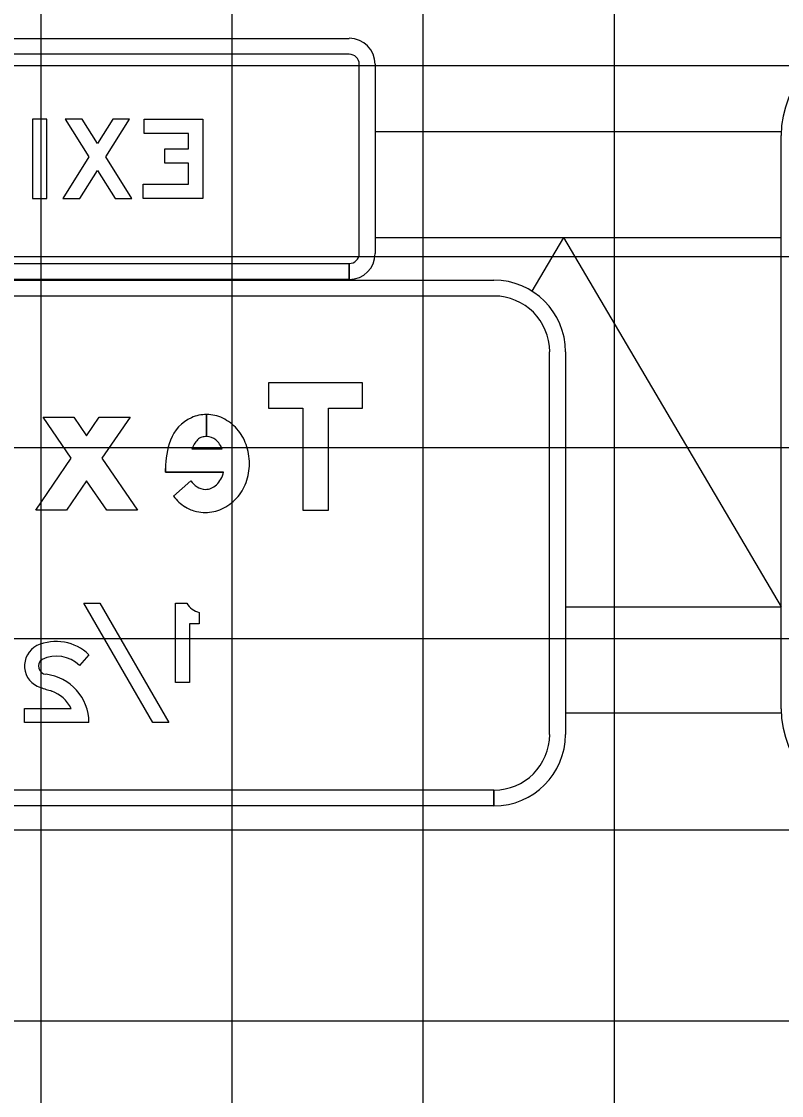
# Model space of a CAD drawing. Extents: x 1797809 to 2198143, y 249608 to 1237864.
# Drawn here: x 2197056.5 to 2197064.46, y 1237295.26 to 1237306.51 of the extents above; entities that cross this region are included whole.
import ezdxf

# ---------------------------------------------------------------- set-up
doc = ezdxf.new("R2010")
doc.units = 0
for name, color, linetype in [('GSBWFILL', 7, 'Continuous'), ('GSCOLORFILL', 7, 'Continuous'), ('GSDIMS', 7, 'Continuous'), ('GSOUTLINE', 7, 'Continuous'), ('GSSHT', 7, 'Continuous')]:
    doc.layers.add(name, color=color, linetype=linetype)

msp = doc.modelspace()

# ---------------------------------------------------------------- linework, layer by layer
at = {"layer": 'GSBWFILL'}
for p, q in [((2197058.438, 1237302.391), (2197058.438, 1237302.161)), ((2197058.438, 1237302.161), (2197058.438, 1237302.391)), ((2197058.6, 1237302.028), (2197058.285, 1237302.028)), ((2197058.274, 1237301.698), (2197058.092, 1237301.536)), ((2197058.362, 1237300.321), (2197058.362, 1237300.2)), ((2197057.207, 1237299.878), (2197057.107, 1237299.764))]:
    msp.add_line(p, q, dxfattribs=at)
for points in [[(2197056.766, 1237304.651), (2197056.766, 1237305.483), (2197056.616, 1237305.483), (2197056.616, 1237304.651)], [(2197057.11, 1237304.651), (2197057.295, 1237304.946), (2197057.48, 1237304.651), (2197057.657, 1237304.651), (2197057.383, 1237305.087), (2197057.632, 1237305.483), (2197057.455, 1237305.483), (2197057.295, 1237305.228), (2197057.135, 1237305.483), (2197056.958, 1237305.483), (2197057.206, 1237305.087), (2197056.933, 1237304.651)], [(2197057.774, 1237304.801), (2197058.248, 1237304.801), (2197058.248, 1237305.024), (2197058.002, 1237305.024), (2197058.002, 1237305.174), (2197058.248, 1237305.174), (2197058.248, 1237305.333), (2197057.786, 1237305.333), (2197057.786, 1237305.483), (2197058.398, 1237305.483), (2197058.398, 1237304.651), (2197057.774, 1237304.651)], [(2197059.446, 1237301.392), (2197059.713, 1237301.392), (2197059.713, 1237302.458), (2197060.072, 1237302.458), (2197060.072, 1237302.724), (2197059.087, 1237302.724), (2197059.087, 1237302.458), (2197059.446, 1237302.458)], [(2197056.726, 1237302.364), (2197057.049, 1237302.364), (2197057.182, 1237302.17), (2197057.315, 1237302.364), (2197057.638, 1237302.364), (2197057.343, 1237301.934), (2197057.715, 1237301.392), (2197057.392, 1237301.392), (2197057.182, 1237301.699), (2197056.972, 1237301.392), (2197056.649, 1237301.392), (2197057.02, 1237301.934)], [(2197058.043, 1237299.169), (2197057.875, 1237299.169), (2197057.154, 1237300.418), (2197057.322, 1237300.418)]]:
    msp.add_lwpolyline(points, close=True, dxfattribs=at)
for points in [[(2197058.008, 1237301.826), (2197058.008, 1237301.788), (2197058.616, 1237301.788)], [(2197058.362, 1237300.2), (2197058.258, 1237300.2), (2197058.258, 1237299.586), (2197058.112, 1237299.586), (2197058.112, 1237300.418), (2197058.232, 1237300.418)], [(2197057.207, 1237299.169), (2197056.533, 1237299.169), (2197056.533, 1237299.315), (2197057.02, 1237299.315)]]:
    msp.add_lwpolyline(points, dxfattribs=at)
for centre, radius, start, end in [((2197058.448, 1237301.981), 0.413, 114.1531, 160.0099), ((2197058.438, 1237301.997), 0.395, 90.0097, 113.7587), ((2197058.438, 1237301.997), 0.395, 64.6776, 90), ((2197058.411, 1237301.939), 0.458, 41.1985, 64.6776), ((2197058.369, 1237301.902), 0.514, 19.9305, 41.1985), ((2197058.874, 1237301.826), 0.866, 160.0099, 180), ((2197058.536, 1237301.946), 0.264, 136.6694, 161.9344), ((2197058.416, 1237302.058), 0.0999, 105.7659, 136.6694), ((2197058.438, 1237301.982), 0.179, 90.0213, 105.7659), ((2197058.438, 1237302.007), 0.154, 50.7914, 90), ((2197058.4, 1237301.967), 0.209, 16.9223, 49.7132), ((2197058.302, 1237301.878), 0.585, 0, 19.9305), ((2197058.36, 1237301.845), 0.262, 313.7107, 347.5533), ((2197058.32, 1237301.878), 0.567, 339.4979, 360), ((2197058.437, 1237301.798), 0.191, 211.7162, 266.1071), ((2197058.422, 1237301.781), 0.173, 270.7635, 313.4524), ((2197058.371, 1237301.859), 0.513, 317.9262, 339.4979), ((2197058.482, 1237301.842), 0.496, 218.0772, 237.409), ((2197058.403, 1237301.83), 0.469, 294.6476, 317.9262), ((2197058.413, 1237301.733), 0.366, 237.409, 257.5257), ((2197058.424, 1237301.785), 0.419, 257.5257, 270), ((2197058.424, 1237301.785), 0.419, 270, 294.6476)]:
    msp.add_arc(centre, radius, start, end, dxfattribs=at)
for centre, major_axis, start_param, end_param in [((2197058.405, 1237300.515), (0, -0.199), 5.220918, 6.063769), ((2197056.77, 1237299.761), (0, -0.238), 3.615298, 5.979701), ((2197056.864, 1237299.521), (0, -0.495), 2.376069, 3.562909), ((2197056.866, 1237299.516), (0, -0.346), 2.372201, 3.59114), ((2197056.761, 1237299.757), (0, -0.0836), 3.714865, 6.231367), ((2197056.695, 1237299.165), (0, -0.512), 1.57908, 3.020215), ((2197057.581, 1237302.135), (0, -2.746), 5.956207, 6.001324), ((2197056.688, 1237299.148), (0, -0.372), 2.035648, 2.784418)]:
    msp.add_ellipse(centre, major_axis=major_axis, ratio=0.999997, start_param=start_param, end_param=end_param, dxfattribs=at)
at = {"layer": 'GSCOLORFILL'}
for p, q in [((2197048.968, 1237306.328), (2197059.932, 1237306.328)), ((2197059.932, 1237306.162), (2197048.968, 1237306.162)), ((2197060.036, 1237304.076), (2197060.036, 1237306.058)), ((2197060.203, 1237306.058), (2197060.203, 1237304.076)), ((2197064.453, 1237299.311), (2197064.453, 1237305.313)), ((2197048.968, 1237303.972), (2197059.931, 1237303.972)), ((2197059.931, 1237303.972), (2197059.931, 1237303.806)), ((2197059.932, 1237303.806), (2197059.932, 1237303.972)), ((2197059.931, 1237303.806), (2197048.968, 1237303.806)), ((2197049.45, 1237303.798), (2197061.447, 1237303.798)), ((2197061.447, 1237303.632), (2197049.45, 1237303.632)), ((2197062.029, 1237299.044), (2197062.029, 1237303.049)), ((2197062.196, 1237303.049), (2197062.196, 1237299.044)), ((2197058.438, 1237302.391), (2197058.438, 1237302.161)), ((2197058.438, 1237302.161), (2197058.438, 1237302.391)), ((2197058.6, 1237302.028), (2197058.285, 1237302.028)), ((2197058.274, 1237301.698), (2197058.092, 1237301.536)), ((2197058.362, 1237300.321), (2197058.362, 1237300.2)), ((2197057.207, 1237299.878), (2197057.107, 1237299.764)), ((2197049.45, 1237298.462), (2197061.445, 1237298.462)), ((2197061.445, 1237298.462), (2197061.445, 1237298.295)), ((2197061.447, 1237298.295), (2197061.447, 1237298.462)), ((2197061.445, 1237298.295), (2197049.45, 1237298.295))]:
    msp.add_line(p, q, dxfattribs=at)
for points in [[(2197056.766, 1237304.651), (2197056.766, 1237305.483), (2197056.616, 1237305.483), (2197056.616, 1237304.651)], [(2197057.11, 1237304.651), (2197057.295, 1237304.946), (2197057.48, 1237304.651), (2197057.657, 1237304.651), (2197057.383, 1237305.087), (2197057.632, 1237305.483), (2197057.455, 1237305.483), (2197057.295, 1237305.228), (2197057.135, 1237305.483), (2197056.958, 1237305.483), (2197057.206, 1237305.087), (2197056.933, 1237304.651)], [(2197057.774, 1237304.801), (2197058.248, 1237304.801), (2197058.248, 1237305.024), (2197058.002, 1237305.024), (2197058.002, 1237305.174), (2197058.248, 1237305.174), (2197058.248, 1237305.333), (2197057.786, 1237305.333), (2197057.786, 1237305.483), (2197058.398, 1237305.483), (2197058.398, 1237304.651), (2197057.774, 1237304.651)], [(2197059.446, 1237301.392), (2197059.713, 1237301.392), (2197059.713, 1237302.458), (2197060.072, 1237302.458), (2197060.072, 1237302.724), (2197059.087, 1237302.724), (2197059.087, 1237302.458), (2197059.446, 1237302.458)], [(2197056.726, 1237302.364), (2197057.049, 1237302.364), (2197057.182, 1237302.17), (2197057.315, 1237302.364), (2197057.638, 1237302.364), (2197057.343, 1237301.934), (2197057.715, 1237301.392), (2197057.392, 1237301.392), (2197057.182, 1237301.699), (2197056.972, 1237301.392), (2197056.649, 1237301.392), (2197057.02, 1237301.934)], [(2197058.043, 1237299.169), (2197057.875, 1237299.169), (2197057.154, 1237300.418), (2197057.322, 1237300.418)]]:
    msp.add_lwpolyline(points, close=True, dxfattribs=at)
for points in [[(2197058.008, 1237301.826), (2197058.008, 1237301.788), (2197058.616, 1237301.788)], [(2197058.362, 1237300.2), (2197058.258, 1237300.2), (2197058.258, 1237299.586), (2197058.112, 1237299.586), (2197058.112, 1237300.418), (2197058.232, 1237300.418)], [(2197057.207, 1237299.169), (2197056.533, 1237299.169), (2197056.533, 1237299.315), (2197057.02, 1237299.315)]]:
    msp.add_lwpolyline(points, dxfattribs=at)
for centre, radius, start, end in [((2197059.932, 1237306.058), 0.271, 0, 90), ((2197065.452, 1237305.313), 0.999, 90, 180), ((2197059.932, 1237306.058), 0.104, 0, 90), ((2197059.932, 1237304.076), 0.271, 270, 0), ((2197059.932, 1237304.076), 0.104, 270, 0), ((2197061.447, 1237303.049), 0.749, 0, 90), ((2197061.447, 1237303.049), 0.583, 0, 90), ((2197058.448, 1237301.981), 0.413, 114.1531, 160.0099), ((2197058.438, 1237301.997), 0.395, 90.0097, 113.7587), ((2197058.438, 1237301.997), 0.395, 64.6776, 90), ((2197058.411, 1237301.939), 0.458, 41.1985, 64.6776), ((2197058.369, 1237301.902), 0.514, 19.9305, 41.1985), ((2197058.874, 1237301.826), 0.866, 160.0099, 180), ((2197058.536, 1237301.946), 0.264, 136.6694, 161.9344), ((2197058.416, 1237302.058), 0.0999, 105.7659, 136.6694), ((2197058.438, 1237301.982), 0.179, 90.0213, 105.7659), ((2197058.438, 1237302.007), 0.154, 50.7914, 90), ((2197058.4, 1237301.967), 0.209, 16.9223, 49.7132), ((2197058.302, 1237301.878), 0.585, 0, 19.9305), ((2197058.36, 1237301.845), 0.262, 313.7107, 347.5533), ((2197058.32, 1237301.878), 0.567, 339.4979, 360), ((2197058.437, 1237301.798), 0.191, 211.7162, 266.1071), ((2197058.422, 1237301.781), 0.173, 270.7635, 313.4524), ((2197058.371, 1237301.859), 0.513, 317.9262, 339.4979), ((2197058.482, 1237301.842), 0.496, 218.0772, 237.409), ((2197058.403, 1237301.83), 0.469, 294.6476, 317.9262), ((2197058.413, 1237301.733), 0.366, 237.409, 257.5257), ((2197058.424, 1237301.785), 0.419, 257.5257, 270), ((2197058.424, 1237301.785), 0.419, 270, 294.6476), ((2197065.452, 1237299.311), 0.999, 180, 270), ((2197061.447, 1237299.044), 0.749, 270, 0), ((2197061.447, 1237299.044), 0.583, 270, 0)]:
    msp.add_arc(centre, radius, start, end, dxfattribs=at)
for centre, major_axis, start_param, end_param in [((2197058.405, 1237300.515), (0, -0.199), 5.220918, 6.063769), ((2197056.77, 1237299.761), (0, -0.238), 3.615298, 5.979701), ((2197056.864, 1237299.521), (0, -0.495), 2.376069, 3.562909), ((2197056.866, 1237299.516), (0, -0.346), 2.372201, 3.59114), ((2197056.761, 1237299.757), (0, -0.0836), 3.714865, 6.231367), ((2197056.695, 1237299.165), (0, -0.512), 1.57908, 3.020215), ((2197057.581, 1237302.135), (0, -2.746), 5.956207, 6.001324), ((2197056.688, 1237299.148), (0, -0.372), 2.035648, 2.784418)]:
    msp.add_ellipse(centre, major_axis=major_axis, ratio=0.999997, start_param=start_param, end_param=end_param, dxfattribs=at)
at = {"layer": 'GSDIMS'}
for p, q in [((2197060.201, 1237305.353), (2197064.453, 1237305.353)), ((2197060.201, 1237304.243), (2197064.453, 1237304.243)), ((2197062.175, 1237304.243), (2197061.844, 1237303.683)), ((2197062.175, 1237304.243), (2197064.453, 1237300.38)), ((2197062.194, 1237300.38), (2197064.453, 1237300.38)), ((2197062.194, 1237299.27), (2197064.453, 1237299.27))]:
    msp.add_line(p, q, dxfattribs=at)
at = {"layer": 'GSOUTLINE'}
for p, q in [((2197058.6, 1237302.028), (2197058.285, 1237302.028)), ((2197058.092, 1237301.536), (2197058.274, 1237301.698)), ((2197058.362, 1237300.321), (2197058.362, 1237300.2)), ((2197057.207, 1237299.878), (2197057.107, 1237299.764))]:
    msp.add_line(p, q, dxfattribs=at)
for points in [[(2197056.766, 1237304.651), (2197056.766, 1237305.483), (2197056.616, 1237305.483), (2197056.616, 1237304.651)], [(2197057.11, 1237304.651), (2197057.295, 1237304.946), (2197057.48, 1237304.651), (2197057.657, 1237304.651), (2197057.383, 1237305.087), (2197057.632, 1237305.483), (2197057.455, 1237305.483), (2197057.295, 1237305.228), (2197057.135, 1237305.483), (2197056.958, 1237305.483), (2197057.206, 1237305.087), (2197056.933, 1237304.651)], [(2197057.774, 1237304.801), (2197058.248, 1237304.801), (2197058.248, 1237305.024), (2197058.002, 1237305.024), (2197058.002, 1237305.174), (2197058.248, 1237305.174), (2197058.248, 1237305.333), (2197057.786, 1237305.333), (2197057.786, 1237305.483), (2197058.398, 1237305.483), (2197058.398, 1237304.651), (2197057.774, 1237304.651)], [(2197059.446, 1237301.392), (2197059.713, 1237301.392), (2197059.713, 1237302.458), (2197060.072, 1237302.458), (2197060.072, 1237302.724), (2197059.087, 1237302.724), (2197059.087, 1237302.458), (2197059.446, 1237302.458)], [(2197056.726, 1237302.364), (2197057.049, 1237302.364), (2197057.182, 1237302.17), (2197057.315, 1237302.364), (2197057.638, 1237302.364), (2197057.343, 1237301.934), (2197057.715, 1237301.392), (2197057.392, 1237301.392), (2197057.182, 1237301.699), (2197056.972, 1237301.392), (2197056.649, 1237301.392), (2197057.02, 1237301.934)], [(2197058.043, 1237299.169), (2197057.875, 1237299.169), (2197057.154, 1237300.418), (2197057.322, 1237300.418)]]:
    msp.add_lwpolyline(points, close=True, dxfattribs=at)
for points in [[(2197058.616, 1237301.788), (2197058.008, 1237301.788), (2197058.008, 1237301.826)], [(2197058.362, 1237300.2), (2197058.258, 1237300.2), (2197058.258, 1237299.586), (2197058.112, 1237299.586), (2197058.112, 1237300.418), (2197058.232, 1237300.418)], [(2197057.207, 1237299.169), (2197056.533, 1237299.169), (2197056.533, 1237299.315), (2197057.02, 1237299.315)]]:
    msp.add_lwpolyline(points, dxfattribs=at)
for centre, radius, start, end in [((2197058.448, 1237301.981), 0.413, 114.1531, 160.0099), ((2197058.438, 1237301.997), 0.395, 90, 113.7587), ((2197058.438, 1237301.997), 0.395, 64.6776, 90), ((2197058.411, 1237301.939), 0.458, 41.1985, 64.6776), ((2197058.369, 1237301.902), 0.514, 19.9305, 41.1985), ((2197058.874, 1237301.826), 0.866, 160.0099, 180), ((2197058.536, 1237301.946), 0.264, 136.6694, 161.9344), ((2197058.416, 1237302.058), 0.0999, 105.7659, 136.6694), ((2197058.438, 1237301.982), 0.179, 90, 105.7659), ((2197058.438, 1237302.007), 0.154, 50.7914, 90), ((2197058.4, 1237301.967), 0.209, 16.9223, 49.7132), ((2197058.302, 1237301.878), 0.585, 0, 19.9305), ((2197058.36, 1237301.845), 0.262, 313.7107, 347.5533), ((2197058.32, 1237301.878), 0.567, 339.4979, 360), ((2197058.437, 1237301.798), 0.191, 211.7162, 266.1071), ((2197058.422, 1237301.781), 0.173, 270.7635, 313.4524), ((2197058.371, 1237301.859), 0.513, 317.9262, 339.4979), ((2197058.482, 1237301.842), 0.496, 218.0772, 237.409), ((2197058.403, 1237301.83), 0.469, 294.6476, 317.9262), ((2197058.413, 1237301.733), 0.366, 237.409, 257.5257), ((2197058.424, 1237301.785), 0.419, 257.5257, 270), ((2197058.424, 1237301.785), 0.419, 270, 294.6476)]:
    msp.add_arc(centre, radius, start, end, dxfattribs=at)
for centre, major_axis, start_param, end_param in [((2197058.405, 1237300.515), (0, -0.199), 5.220918, 6.063769), ((2197056.77, 1237299.761), (0, -0.238), 3.615298, 5.979701), ((2197056.864, 1237299.521), (0, -0.495), 2.376069, 3.562909), ((2197056.866, 1237299.516), (0, -0.346), 2.372201, 3.59114), ((2197056.761, 1237299.757), (0, -0.0836), 3.714865, 6.231367), ((2197056.695, 1237299.165), (0, -0.512), 1.57908, 3.020215), ((2197057.581, 1237302.135), (0, -2.746), 5.956207, 6.001324), ((2197056.688, 1237299.148), (0, -0.372), 2.035648, 2.784418)]:
    msp.add_ellipse(centre, major_axis=major_axis, ratio=0.999997, start_param=start_param, end_param=end_param, dxfattribs=at)
at = {"layer": 'GSSHT'}
for p, q in [((2197056.707, 1237248.046), (2197056.707, 1237318.046)), ((2197058.707, 1237248.046), (2197058.707, 1237318.046)), ((2197060.707, 1237248.046), (2197060.707, 1237318.046)), ((2197062.707, 1237248.046), (2197062.707, 1237318.046)), ((2196954.707, 1237306.046), (2197214.707, 1237306.046)), ((2196954.707, 1237304.046), (2197214.707, 1237304.046)), ((2196954.707, 1237302.046), (2197214.707, 1237302.046)), ((2196954.707, 1237300.046), (2197214.707, 1237300.046)), ((2196954.707, 1237298.046), (2197214.707, 1237298.046)), ((2196954.707, 1237296.046), (2197214.707, 1237296.046))]:
    msp.add_line(p, q, dxfattribs=at)

doc.saveas('drawing.dxf')
